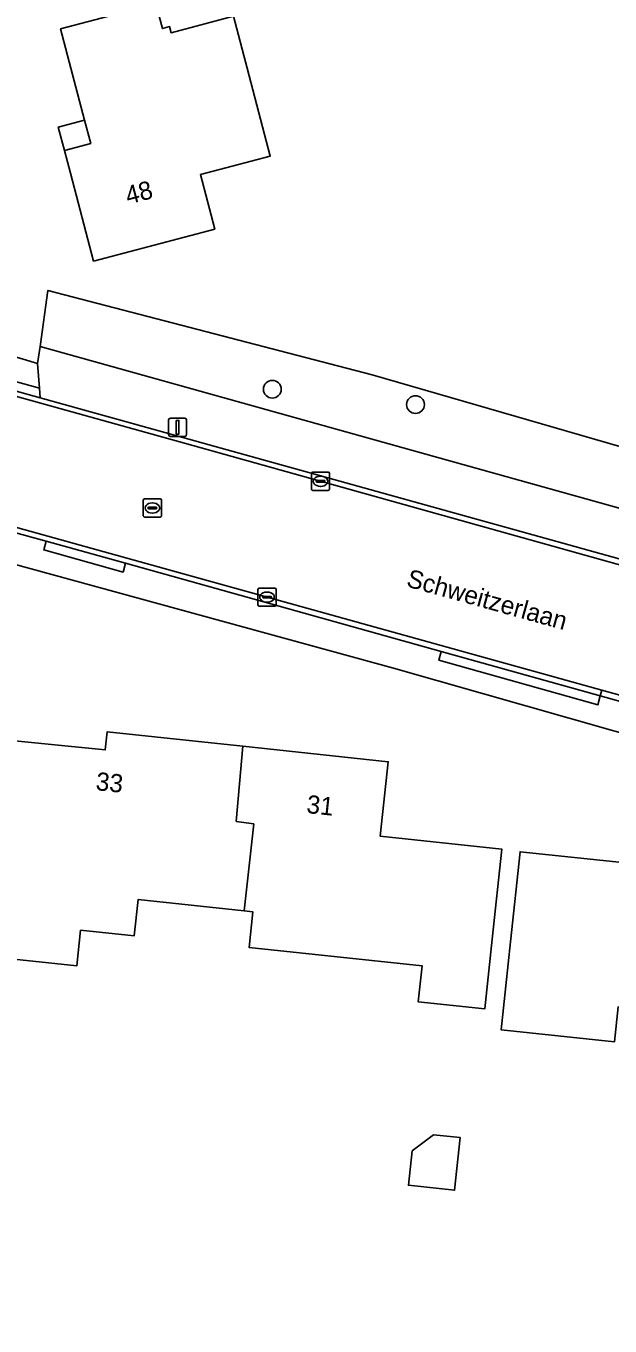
# Model space of a CAD drawing. Extents: x 162156 to 163172, y 378995 to 380779.
# Drawn here: x 162568.5 to 162600.7, y 380572.4 to 380644 of the extents above; entities that cross this region are included whole.
import ezdxf

# ---------------------------------------------------------------- set-up
doc = ezdxf.new("R2010")
doc.units = 0
for name, color, linetype in [('IMGEO_Berm_groen', 7, 'Continuous'), ('IMGEO_Boom', 7, 'Continuous'), ('IMGEO_Erf', 7, 'Continuous'), ('IMGEO_Groenvoorziening', 7, 'Continuous'), ('IMGEO_Kolk', 7, 'Continuous'), ('IMGEO_Lichtmast', 7, 'Continuous'), ('IMGEO_Openbare_ruimte_label', 7, 'Continuous'), ('IMGEO_Pand', 7, 'Continuous'), ('IMGEO_Pand_nummerreeks', 7, 'Continuous'), ('IMGEO_Pand_overbouw', 7, 'Continuous'), ('IMGEO_Rijbaan_lokaal_gesloten', 7, 'Continuous'), ('IMGEO_Rijbaan_lokaal_open', 7, 'Continuous'), ('IMGEO_Rioolput', 7, 'Continuous'), ('IMGEO_Voetpad_open', 7, 'Continuous')]:
    doc.layers.add(name, color=color, linetype=linetype)

msp = doc.modelspace()

# ---------------------------------------------------------------- linework, layer by layer
at = {"layer": 'IMGEO_Berm_groen'}
msp.add_lwpolyline([(162569.302, 380626.35), (162569.171, 380625.421), (162569.264, 380624.052), (162569.3, 380623.525), (162618.039, 380609.977), (162621.173, 380608.939), (162621.474, 380609.619), (162621.983, 380609.429), (162622.224, 380610.156), (162622.982, 380609.951), (162624.141, 380614.215), (162616.972, 380616.299), (162616.207, 380613.255)], close=True, dxfattribs=at)
at = {"layer": 'IMGEO_Boom'}
for centre in [(162582.096, 380623.998), (162589.981, 380623.151)]:
    msp.add_circle(centre, 0.489, dxfattribs=at)
at = {"layer": 'IMGEO_Erf'}
for points in [[(162530.532, 380673.188), (162531.875, 380655.324), (162531.877, 380654.78), (162531.887, 380651.744), (162531.644, 380646.78), (162531.623, 380646.662), (162530.768, 380641.829), (162528.977, 380636.212), (162529.429, 380636.096), (162565.224, 380626.081), (162565.373, 380626.551), (162569.171, 380625.421), (162569.302, 380626.35), (162569.74, 380629.441), (162587.591, 380624.791), (162616.972, 380616.299), (162624.141, 380614.215), (162628.027, 380628.511)], [(162613.014, 380601.728), (162588.761, 380608.641), (162562.907, 380615.723), (162561.588, 380616.076), (162561.281, 380614.93), (162560.907, 380613.778), (162560.551, 380612.977), (162560.107, 380612.313), (162544.999, 380616.712), (162537.976, 380618.182), (162519.769, 380623.159), (162515.938, 380623.63), (162513.343, 380623.949), (162511.606, 380615.531), (162510.109, 380607.162), (162509.012, 380599.183), (162505.8, 380572.406)], [(162566.043, 380604.819), (162572.889, 380604.13), (162572.994, 380605.124), (162580.465, 380604.332), (162588.477, 380603.483), (162588.042, 380599.384), (162594.73, 380598.676), (162594.203, 380593.704), (162593.796, 380589.869), (162590.13, 380590.258), (162590.34, 380592.246), (162580.814, 380593.256), (162581.021, 380595.218), (162580.553, 380595.268), (162574.698, 380595.888), (162574.486, 380593.887), (162571.533, 380594.2), (162571.325, 380592.234), (162568.555, 380592.528), (162564.802, 380592.926)]]:
    msp.add_lwpolyline(points, dxfattribs=at)
for points in [[(162580.712, 380641.676), (162581.984, 380636.84), (162578.136, 380635.827), (162578.928, 380632.817), (162572.248, 380631.059), (162570.976, 380635.895), (162570.645, 380637.152), (162572.097, 380637.534), (162571.758, 380638.822), (162570.437, 380643.843), (162575.681, 380645.223), (162576.039, 380643.863), (162576.434, 380643.967), (162576.521, 380643.635), (162579.958, 380644.54)], [(162594.703, 380588.713), (162595.216, 380593.557), (162595.743, 380598.529), (162601.706, 380597.897), (162601.813, 380598.913), (162609.379, 380598.111), (162609.185, 380596.286), (162616.55, 380595.505), (162616.447, 380594.531), (162622.452, 380593.894), (162621.925, 380588.922), (162621.092, 380581.061), (162617.531, 380581.439), (162617.845, 380584.4), (162615.255, 380584.674), (162615.46, 380586.605), (162608.071, 380587.388), (162608.217, 380589.225), (162601.141, 380589.975), (162600.937, 380588.052)], [(162589.79, 380582.054), (162590.966, 380582.938), (162592.441, 380582.782), (162592.134, 380579.884), (162589.588, 380580.154)]]:
    msp.add_lwpolyline(points, close=True, dxfattribs=at)
at = {"layer": 'IMGEO_Groenvoorziening'}
msp.add_lwpolyline([(162616.972, 380616.299), (162587.591, 380624.791), (162569.74, 380629.441), (162569.302, 380626.35), (162616.207, 380613.255)], close=True, dxfattribs=at)
at = {"layer": 'IMGEO_Kolk'}
for p, q in [((162584.25, 380618.503), (162584.25, 380619.355)), ((162584.325, 380619.429), (162585.177, 380619.429)), ((162584.509, 380618.923), (162584.509, 380618.935)), ((162584.947, 380618.886), (162584.549, 380618.886)), ((162584.552, 380618.972), (162584.95, 380618.972)), ((162584.738, 380619.209), (162584.763, 380619.209)), ((162584.993, 380618.935), (162584.993, 380618.923)), ((162585.251, 380619.355), (162585.251, 380618.503)), ((162585.177, 380618.429), (162584.325, 380618.429)), ((162584.761, 380618.649), (162584.736, 380618.649)), ((162581.303, 380612.123), (162581.303, 380612.975)), ((162581.378, 380613.049), (162582.23, 380613.049)), ((162581.562, 380612.543), (162581.562, 380612.555)), ((162582, 380612.506), (162581.602, 380612.506)), ((162581.605, 380612.592), (162582.003, 380612.592)), ((162581.791, 380612.829), (162581.816, 380612.829)), ((162582.046, 380612.555), (162582.046, 380612.543)), ((162582.304, 380612.975), (162582.304, 380612.123)), ((162582.23, 380612.049), (162581.378, 380612.049)), ((162581.814, 380612.269), (162581.789, 380612.269))]:
    msp.add_line(p, q, dxfattribs=at)
for points in [[(162584.25, 380618.503), (162584.25, 380619.355)], [(162584.325, 380619.429), (162585.177, 380619.429)], [(162585.251, 380619.355), (162585.251, 380618.503)], [(162585.177, 380618.429), (162584.325, 380618.429)], [(162581.303, 380612.123), (162581.303, 380612.975)], [(162581.378, 380613.049), (162582.23, 380613.049)], [(162582.304, 380612.975), (162582.304, 380612.123)], [(162582.23, 380612.049), (162581.378, 380612.049)]]:
    msp.add_lwpolyline(points, dxfattribs=at)
for centre, radius, start, end in [((162584.327, 380619.353), 0.0765, 91.55205, 178.44795), ((162584.327, 380619.353), 0.0765, 91.55205, 178.44795), ((162584.549, 380618.932), 0.0403, 85.87752, 175.75265), ((162584.546, 380618.922), 0.0366, 178.93798, 274.71019), ((162584.95, 380618.929), 0.043, 264.86636, 352.45326), ((162584.954, 380618.934), 0.0386, 1.73085, 96.63898), ((162585.175, 380619.353), 0.0765, 1.55205, 88.44795), ((162585.175, 380619.353), 0.0765, 1.55205, 88.44795), ((162584.327, 380618.505), 0.0765, 181.55205, 268.44795), ((162584.327, 380618.505), 0.0765, 181.55205, 268.44795), ((162585.175, 380618.505), 0.0765, 271.55205, 358.44795), ((162585.175, 380618.505), 0.0765, 271.55205, 358.44795), ((162581.38, 380612.973), 0.0765, 91.55205, 178.44795), ((162581.38, 380612.973), 0.0765, 91.55205, 178.44795), ((162581.602, 380612.552), 0.0403, 85.87752, 175.75265), ((162581.599, 380612.542), 0.0366, 178.93798, 274.71019), ((162582.003, 380612.549), 0.043, 264.86636, 352.45326), ((162582.007, 380612.554), 0.0386, 1.73085, 96.63898), ((162582.228, 380612.973), 0.0765, 1.55205, 88.44795), ((162582.228, 380612.973), 0.0765, 1.55205, 88.44795), ((162581.38, 380612.125), 0.0765, 181.55205, 268.44795), ((162581.38, 380612.125), 0.0765, 181.55205, 268.44795), ((162582.228, 380612.125), 0.0765, 271.55205, 358.44795), ((162582.228, 380612.125), 0.0765, 271.55205, 358.44795)]:
    msp.add_arc(centre, radius, start, end, dxfattribs=at)
for centre, major_axis, ratio, start_param, end_param in [((162584.737, 380618.929), (-0.387, 0.002), 0.722429, 4.712389, 7.853982), ((162584.762, 380618.929), (-0.39, 0.002), 0.717154, 1.570796, 4.712389), ((162581.79, 380612.549), (-0.387, 0.002), 0.722429, 4.712389, 7.853982), ((162581.815, 380612.549), (-0.39, 0.002), 0.717154, 1.570796, 4.712389)]:
    msp.add_ellipse(centre, major_axis=major_axis, ratio=ratio, start_param=start_param, end_param=end_param, dxfattribs=at)
at = {"layer": 'IMGEO_Lichtmast'}
for p, q in [((162576.484, 380622.404), (162577.274, 380622.404)), ((162577.274, 380622.404), (162576.484, 380622.404)), ((162576.384, 380621.504), (162576.384, 380622.304)), ((162576.384, 380622.304), (162576.384, 380621.504)), ((162577.374, 380622.304), (162577.374, 380621.504)), ((162577.374, 380621.504), (162577.374, 380622.304)), ((162577.274, 380621.404), (162576.484, 380621.404)), ((162576.484, 380621.404), (162577.274, 380621.404))]:
    msp.add_line(p, q, dxfattribs=at)
msp.add_lwpolyline([(162576.804, 380622.279), (162576.954, 380622.279), (162576.954, 380621.529), (162576.804, 380621.529), (162576.804, 380622.279)], dxfattribs=at)
for centre, start, end in [((162576.484, 380622.304), 90, 180), ((162576.484, 380622.304), 90, 180), ((162577.274, 380622.304), 0, 90), ((162577.274, 380622.304), 360, 90), ((162576.484, 380621.504), 180, 270), ((162576.484, 380621.504), 180, 270), ((162577.274, 380621.504), 270, 0), ((162577.274, 380621.504), 270, 0)]:
    msp.add_arc(centre, 0.1, start, end, dxfattribs=at)
at = {"layer": 'IMGEO_Pand'}
for points in [[(162580.712, 380641.676), (162579.958, 380644.54), (162576.521, 380643.635), (162576.434, 380643.967), (162576.039, 380643.863), (162575.681, 380645.223), (162570.437, 380643.843), (162571.758, 380638.822), (162572.097, 380637.534), (162570.645, 380637.152), (162570.976, 380635.895), (162572.248, 380631.059), (162578.928, 380632.817), (162578.136, 380635.827), (162581.984, 380636.84)], [(162581.074, 380600.058), (162580.108, 380600.199), (162580.465, 380604.332), (162572.994, 380605.124), (162572.889, 380604.13), (162566.043, 380604.819), (162564.802, 380592.926), (162568.555, 380592.528), (162571.325, 380592.234), (162571.533, 380594.2), (162574.486, 380593.887), (162574.698, 380595.888), (162580.553, 380595.268)], [(162580.553, 380595.268), (162581.021, 380595.218), (162580.814, 380593.256), (162590.34, 380592.246), (162590.13, 380590.258), (162593.796, 380589.869), (162594.203, 380593.704), (162594.73, 380598.676), (162588.042, 380599.384), (162588.477, 380603.483), (162580.465, 380604.332), (162580.108, 380600.199), (162581.074, 380600.058)], [(162608.217, 380589.225), (162609.004, 380596.305), (162609.185, 380596.286), (162609.379, 380598.111), (162601.813, 380598.913), (162601.706, 380597.897), (162595.743, 380598.529), (162595.216, 380593.557), (162594.703, 380588.713), (162600.937, 380588.052), (162601.141, 380589.975)], [(162589.79, 380582.054), (162589.588, 380580.154), (162592.134, 380579.884), (162592.441, 380582.782), (162590.966, 380582.938)]]:
    msp.add_lwpolyline(points, close=True, dxfattribs=at)
at = {"layer": 'IMGEO_Pand_overbouw'}
msp.add_lwpolyline([(162571.758, 380638.822), (162570.306, 380638.439), (162570.645, 380637.152), (162572.097, 380637.534)], close=True, dxfattribs=at)
at = {"layer": 'IMGEO_Rijbaan_lokaal_gesloten'}
for points in [[(162615.787, 380610.248), (162577.262, 380621.022), (162528.458, 380634.586), (162522.653, 380636.202), (162522.294, 380636.301), (162500, 380642.467), (162495.123, 380643.816)], [(162477.228, 380639.674), (162480.976, 380639.284), (162491.138, 380637.273), (162500, 380634.796), (162507.306, 380632.754), (162508.833, 380632.327), (162514.682, 380630.745), (162515.001, 380630.659), (162515.816, 380630.433), (162516.692, 380630.19), (162520.317, 380629.183), (162520.472, 380629.14), (162539.243, 380623.93), (162546.179, 380622.005), (162562.034, 380617.74), (162563.328, 380617.392), (162567.697, 380616.172), (162569.642, 380615.628), (162574.005, 380614.41), (162591.403, 380609.551), (162600.159, 380607.105), (162600.248, 380607.426)], [(162493.395, 380637.088), (162500, 380635.264), (162520.438, 380629.619), (162522.044, 380629.176), (162547.05, 380622.206), (162600.248, 380607.426), (162612.155, 380604.118)], [(162600.248, 380607.426), (162547.05, 380622.206), (162522.044, 380629.176), (162520.438, 380629.619), (162500, 380635.264), (162493.395, 380637.088)], [(162612.155, 380604.118), (162600.248, 380607.426), (162600.159, 380607.105), (162612.062, 380603.781)]]:
    msp.add_lwpolyline(points, dxfattribs=at)
at = {"layer": 'IMGEO_Rijbaan_lokaal_open'}
for points in [[(162495.123, 380643.816), (162500, 380642.467), (162522.294, 380636.301), (162522.653, 380636.202), (162528.458, 380634.586), (162577.262, 380621.022), (162615.787, 380610.248)], [(162629.264, 380605.221), (162628.533, 380605.636), (162628.058, 380605.859), (162622.569, 380608.431), (162622.236, 380608.587), (162621.173, 380608.939), (162618.039, 380609.977), (162569.3, 380623.525), (162564.94, 380624.737), (162528.543, 380634.851)]]:
    msp.add_lwpolyline(points, dxfattribs=at)
at = {"layer": 'IMGEO_Rioolput'}
for p, q in [((162574.989, 380617.033), (162574.989, 380617.885)), ((162575.064, 380617.959), (162575.916, 380617.959)), ((162575.248, 380617.453), (162575.248, 380617.465)), ((162575.686, 380617.416), (162575.288, 380617.416)), ((162575.291, 380617.502), (162575.689, 380617.502)), ((162575.477, 380617.739), (162575.502, 380617.739)), ((162575.732, 380617.465), (162575.732, 380617.453)), ((162575.99, 380617.885), (162575.99, 380617.033)), ((162575.916, 380616.959), (162575.064, 380616.959)), ((162575.5, 380617.179), (162575.475, 380617.179))]:
    msp.add_line(p, q, dxfattribs=at)
for points in [[(162574.989, 380617.033), (162574.989, 380617.885)], [(162575.064, 380617.959), (162575.916, 380617.959)], [(162575.99, 380617.885), (162575.99, 380617.033)], [(162575.916, 380616.959), (162575.064, 380616.959)]]:
    msp.add_lwpolyline(points, dxfattribs=at)
for centre, radius, start, end in [((162575.066, 380617.883), 0.0765, 91.55205, 178.44795), ((162575.066, 380617.883), 0.0765, 91.55205, 178.44795), ((162575.288, 380617.462), 0.0403, 85.87752, 175.75265), ((162575.285, 380617.452), 0.0366, 178.93798, 274.71019), ((162575.689, 380617.459), 0.043, 264.86636, 352.45326), ((162575.693, 380617.464), 0.0386, 1.73085, 96.63898), ((162575.914, 380617.883), 0.0765, 1.55205, 88.44795), ((162575.914, 380617.883), 0.0765, 1.55205, 88.44795), ((162575.066, 380617.035), 0.0765, 181.55205, 268.44795), ((162575.066, 380617.035), 0.0765, 181.55205, 268.44795), ((162575.914, 380617.035), 0.0765, 271.55205, 358.44795), ((162575.914, 380617.035), 0.0765, 271.55205, 358.44795)]:
    msp.add_arc(centre, radius, start, end, dxfattribs=at)
for centre, major_axis, ratio, start_param, end_param in [((162575.476, 380617.459), (-0.387, 0.002), 0.722429, 4.712389, 7.853982), ((162575.501, 380617.459), (-0.39, 0.002), 0.717154, 1.570796, 4.712389)]:
    msp.add_ellipse(centre, major_axis=major_axis, ratio=ratio, start_param=start_param, end_param=end_param, dxfattribs=at)
at = {"layer": 'IMGEO_Voetpad_open'}
for points in [[(162528.543, 380634.851), (162564.94, 380624.737), (162565.073, 380625.217), (162569.264, 380624.052), (162569.171, 380625.421), (162565.373, 380626.551), (162565.224, 380626.081), (162529.429, 380636.096), (162528.977, 380636.212)], [(162564.94, 380624.737), (162569.3, 380623.525), (162569.264, 380624.052), (162565.073, 380625.217)], [(162574.005, 380614.41), (162569.642, 380615.628), (162569.509, 380615.147), (162573.872, 380613.929)], [(162600.159, 380607.105), (162591.403, 380609.551), (162591.269, 380609.07), (162600.025, 380606.624)]]:
    msp.add_lwpolyline(points, close=True, dxfattribs=at)
for points in [[(162591.269, 380609.07), (162591.403, 380609.551), (162574.005, 380614.41), (162573.872, 380613.929), (162569.509, 380615.147), (162569.642, 380615.628), (162567.697, 380616.172), (162567.563, 380615.691), (162563.206, 380616.909), (162561.905, 380617.258), (162561.588, 380616.076), (162562.907, 380615.723), (162588.761, 380608.641), (162613.014, 380601.728)], [(162612.062, 380603.781), (162600.159, 380607.105), (162600.025, 380606.624), (162591.269, 380609.07)]]:
    msp.add_lwpolyline(points, dxfattribs=at)

# ---------------------------------------------------------------- texts
at = {"layer": 'IMGEO_Openbare_ruimte_label'}
msp.add_text('Schweitzerlaan', height=1, rotation=344.51881, dxfattribs=at).set_placement((162589.427, 380613.148))
at = {"layer": 'IMGEO_Pand_nummerreeks'}
for s, rotation, p in [('48', 14.7422, (162574.151, 380634.165)), ('  33', 353.94957, (162571.601, 380602.003)), ('31', 353.94997, (162583.947, 380600.664))]:
    msp.add_text(s, height=1, rotation=rotation, dxfattribs=at).set_placement(p)

doc.saveas('drawing.dxf')
